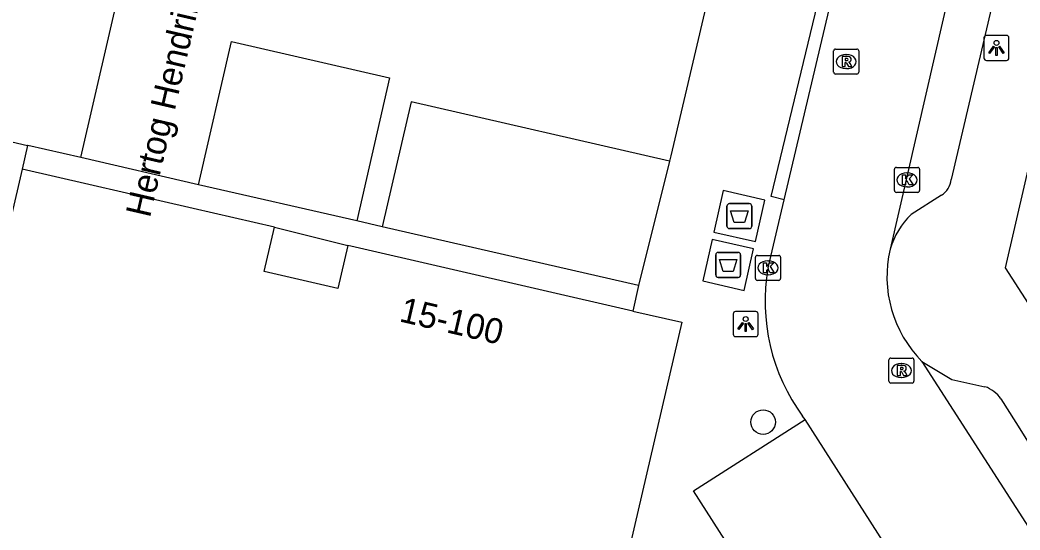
# Model space of a CAD drawing. Extents: x 161801 to 162379, y 382315 to 382832.
# Drawn here: x 161854.33 to 161894.26, y 382596.59 to 382616.95 of the extents above; entities that cross this region are included whole.
import ezdxf

# ---------------------------------------------------------------- set-up
doc = ezdxf.new("R2010")
doc.units = 0
for name, color, linetype in [('IMGEO_Afval_apart_plaats', 7, 'Continuous'), ('IMGEO_Boom', 7, 'Continuous'), ('IMGEO_Kolk', 7, 'Continuous'), ('IMGEO_Lichtpunt', 7, 'Continuous'), ('IMGEO_Openbare_ruimte_label', 7, 'Continuous'), ('IMGEO_Pand', 7, 'Continuous'), ('IMGEO_Pand_nummerreeks', 7, 'Continuous'), ('IMGEO_Rijbaan_lokaal_open', 7, 'Continuous'), ('IMGEO_Rioolput', 7, 'Continuous'), ('IMGEO_Voetpad_gesloten', 7, 'Continuous'), ('IMGEO_Voetpad_open', 7, 'Continuous')]:
    doc.layers.add(name, color=color, linetype=linetype)

msp = doc.modelspace()

# ---------------------------------------------------------------- linework, layer by layer
at = {"layer": 'IMGEO_Afval_apart_plaats'}
for p, q in [((161882.556, 382608.723), (161882.556, 382609.523)), ((161882.556, 382609.523), (161882.556, 382608.723)), ((161882.656, 382609.623), (161883.446, 382609.623)), ((161883.446, 382609.623), (161882.656, 382609.623)), ((161883.546, 382609.523), (161883.546, 382608.723)), ((161883.546, 382608.723), (161883.546, 382609.523)), ((161883.446, 382608.623), (161882.656, 382608.623)), ((161882.656, 382608.623), (161883.446, 382608.623)), ((161882.209, 382607.673), (161882.999, 382607.673)), ((161882.999, 382607.673), (161882.209, 382607.673)), ((161882.109, 382606.773), (161882.109, 382607.573)), ((161882.109, 382607.573), (161882.109, 382606.773)), ((161883.099, 382607.573), (161883.099, 382606.773)), ((161883.099, 382606.773), (161883.099, 382607.573)), ((161882.999, 382606.673), (161882.209, 382606.673)), ((161882.209, 382606.673), (161882.999, 382606.673))]:
    msp.add_line(p, q, dxfattribs=at)
for points in [[(161882.699, 382609.337), (161883.403, 382609.337), (161883.254, 382608.867), (161882.848, 382608.867), (161882.699, 382609.337)], [(161882.252, 382607.387), (161882.956, 382607.387), (161882.807, 382606.917), (161882.401, 382606.917), (161882.252, 382607.387)]]:
    msp.add_lwpolyline(points, dxfattribs=at)
for centre, start, end in [((161882.656, 382609.523), 90, 180), ((161882.656, 382609.523), 90, 180), ((161883.446, 382609.523), 0, 90), ((161883.446, 382609.523), 360, 90), ((161882.656, 382608.723), 180, 270), ((161882.656, 382608.723), 180, 270), ((161883.446, 382608.723), 270, 0), ((161883.446, 382608.723), 270, 0), ((161882.209, 382607.573), 90, 180), ((161882.209, 382607.573), 90, 180), ((161882.999, 382607.573), 0, 90), ((161882.999, 382607.573), 360, 90), ((161882.209, 382606.773), 180, 270), ((161882.209, 382606.773), 180, 270), ((161882.999, 382606.773), 270, 0), ((161882.999, 382606.773), 270, 0)]:
    msp.add_arc(centre, 0.1, start, end, dxfattribs=at)
at = {"layer": 'IMGEO_Boom'}
msp.add_circle((161884.001, 382600.898), 0.489, dxfattribs=at)
at = {"layer": 'IMGEO_Kolk'}
for p, q in [((161889.244, 382610.143), (161889.244, 382610.995)), ((161889.319, 382611.069), (161890.171, 382611.069)), ((161889.732, 382610.849), (161889.757, 382610.849)), ((161890.245, 382610.995), (161890.245, 382610.143)), ((161890.171, 382610.069), (161889.319, 382610.069)), ((161889.755, 382610.289), (161889.73, 382610.289)), ((161883.694, 382606.631), (161883.694, 382607.483)), ((161883.769, 382607.557), (161884.621, 382607.557)), ((161884.182, 382607.337), (161884.207, 382607.337)), ((161884.695, 382607.483), (161884.695, 382606.631)), ((161884.621, 382606.557), (161883.769, 382606.557)), ((161884.205, 382606.777), (161884.18, 382606.777))]:
    msp.add_line(p, q, dxfattribs=at)
for points in [[(161889.244, 382610.143), (161889.244, 382610.995)], [(161889.319, 382611.069), (161890.171, 382611.069)], [(161890.245, 382610.995), (161890.245, 382610.143)], [(161889.565, 382610.769), (161889.688, 382610.769), (161889.688, 382610.618), (161889.818, 382610.769), (161889.982, 382610.769), (161889.836, 382610.618), (161889.989, 382610.369), (161889.837, 382610.369), (161889.752, 382610.533), (161889.688, 382610.466), (161889.688, 382610.369), (161889.565, 382610.369), (161889.565, 382610.769)], [(161890.171, 382610.069), (161889.319, 382610.069)], [(161883.694, 382606.631), (161883.694, 382607.483)], [(161883.769, 382607.557), (161884.621, 382607.557)], [(161884.015, 382607.257), (161884.138, 382607.257), (161884.138, 382607.106), (161884.268, 382607.257), (161884.432, 382607.257), (161884.286, 382607.106), (161884.439, 382606.857), (161884.287, 382606.857), (161884.202, 382607.021), (161884.138, 382606.954), (161884.138, 382606.857), (161884.015, 382606.857), (161884.015, 382607.257)], [(161884.695, 382607.483), (161884.695, 382606.631)], [(161884.621, 382606.557), (161883.769, 382606.557)]]:
    msp.add_lwpolyline(points, dxfattribs=at)
for centre, start, end in [((161889.321, 382610.993), 91.552, 178.448), ((161889.321, 382610.993), 91.552, 178.448), ((161890.169, 382610.993), 1.552, 88.448), ((161890.169, 382610.993), 1.552, 88.448), ((161889.321, 382610.145), 181.552, 268.448), ((161889.321, 382610.145), 181.552, 268.448), ((161890.169, 382610.145), 271.552, 358.448), ((161890.169, 382610.145), 271.552, 358.448), ((161883.771, 382607.481), 91.552, 178.448), ((161883.771, 382607.481), 91.552, 178.448), ((161884.619, 382607.481), 1.552, 88.448), ((161884.619, 382607.481), 1.552, 88.448), ((161883.771, 382606.633), 181.552, 268.448), ((161883.771, 382606.633), 181.552, 268.448), ((161884.619, 382606.633), 271.552, 358.448), ((161884.619, 382606.633), 271.552, 358.448)]:
    msp.add_arc(centre, 0.0765, start, end, dxfattribs=at)
for centre, major_axis, ratio, start_param, end_param in [((161889.731, 382610.569), (-0.387, 0.002), 0.722429, 4.712389, 7.853982), ((161889.756, 382610.569), (-0.39, 0.002), 0.717154, 1.570796, 4.712389), ((161884.181, 382607.057), (-0.387, 0.002), 0.722429, 4.712389, 7.853982), ((161884.206, 382607.057), (-0.39, 0.002), 0.717154, 1.570796, 4.712389)]:
    msp.add_ellipse(centre, major_axis=major_axis, ratio=ratio, start_param=start_param, end_param=end_param, dxfattribs=at)
at = {"layer": 'IMGEO_Lichtpunt'}
for p, q in [((161892.818, 382616.244), (161892.818, 382615.437)), ((161892.818, 382616.244), (161892.818, 382615.437)), ((161893.72, 382616.339), (161892.912, 382616.339)), ((161893.72, 382616.339), (161892.912, 382616.339)), ((161893.814, 382615.437), (161893.814, 382616.244)), ((161893.814, 382615.437), (161893.814, 382616.244)), ((161892.912, 382615.343), (161893.72, 382615.343)), ((161892.912, 382615.343), (161893.72, 382615.343)), ((161883.707, 382605.311), (161882.899, 382605.311)), ((161883.707, 382605.311), (161882.899, 382605.311)), ((161882.805, 382605.216), (161882.805, 382604.409)), ((161882.805, 382605.216), (161882.805, 382604.409)), ((161883.801, 382604.409), (161883.801, 382605.216)), ((161883.801, 382604.409), (161883.801, 382605.216)), ((161882.899, 382604.315), (161883.707, 382604.315)), ((161882.899, 382604.315), (161883.707, 382604.315))]:
    msp.add_line(p, q, dxfattribs=at)
for points in [[(161893.192, 382615.908), (161893.231, 382615.88), (161893.043, 382615.618), (161893.005, 382615.645), (161893.192, 382615.908)], [(161893.294, 382615.86), (161893.341, 382615.86), (161893.341, 382615.538), (161893.294, 382615.538), (161893.294, 382615.86)], [(161893.404, 382615.88), (161893.442, 382615.907), (161893.629, 382615.645), (161893.59, 382615.617), (161893.404, 382615.88)], [(161883.179, 382604.88), (161883.218, 382604.852), (161883.03, 382604.59), (161882.992, 382604.617), (161883.179, 382604.88)], [(161883.391, 382604.852), (161883.429, 382604.879), (161883.616, 382604.617), (161883.577, 382604.589), (161883.391, 382604.852)], [(161883.281, 382604.832), (161883.328, 382604.832), (161883.328, 382604.51), (161883.281, 382604.51), (161883.281, 382604.832)]]:
    msp.add_lwpolyline(points, dxfattribs=at)
for centre in [(161893.317, 382616.042), (161883.304, 382605.014)]:
    msp.add_circle(centre, 0.0994, dxfattribs=at)
for centre, start, end in [((161892.912, 382616.244), 90, 180), ((161892.912, 382616.244), 90, 180), ((161893.72, 382616.244), 0, 90), ((161893.72, 382616.244), 0, 90), ((161892.912, 382615.437), 180, 270), ((161892.912, 382615.437), 180, 270), ((161893.72, 382615.437), 270, 0), ((161893.72, 382615.437), 270, 360), ((161882.899, 382605.216), 90, 180), ((161882.899, 382605.216), 90, 180), ((161883.707, 382605.216), 0, 90), ((161883.707, 382605.216), 0, 90), ((161882.899, 382604.409), 180, 270), ((161882.899, 382604.409), 180, 270), ((161883.707, 382604.409), 270, 0), ((161883.707, 382604.409), 270, 360)]:
    msp.add_arc(centre, 0.0946, start, end, dxfattribs=at)
at = {"layer": 'IMGEO_Pand'}
for points in [[(161896.429, 382602.791), (161893.679, 382607.053), (161895.622, 382615.453)], [(161854.417, 382610.994), (161848.273, 382584.466)], [(161864.488, 382608.68), (161861.243, 382609.426), (161854.417, 382610.994)], [(161867.413, 382607.947), (161867.021, 382606.239), (161864.082, 382606.914), (161864.488, 382608.68)], [(161878.792, 382605.334), (161867.541, 382607.918), (161867.413, 382607.947)], [(161878.792, 382605.334), (161880.75, 382604.884), (161876.316, 382585.744), (161876.31, 382585.719)]]:
    msp.add_lwpolyline(points, dxfattribs=at)
at = {"layer": 'IMGEO_Rijbaan_lokaal_open'}
for points in [[(161856.759, 382611.458), (161867.395, 382657.47)], [(161892.955, 382624.701), (161889.072, 382607.805)], [(161884.842, 382609.776), (161886.935, 382618.622)], [(161881.719, 382617.477), (161880.309, 382611.531), (161880.256, 382611.317)], [(161861.462, 382610.378), (161862.775, 382616.091), (161869.085, 382614.642), (161867.774, 382608.931)], [(161880.256, 382611.317), (161869.944, 382613.686), (161868.797, 382608.696)], [(161861.462, 382610.378), (161856.759, 382611.458)], [(161884.196, 382607.053), (161884.842, 382609.776)], [(161868.797, 382608.696), (161867.774, 382608.931)], [(161890.342, 382603.32), (161905.342, 382580.004)], [(161885.68, 382600.998), (161885.578, 382601.133)], [(161891.483, 382591.925), (161885.68, 382600.998)]]:
    msp.add_lwpolyline(points, dxfattribs=at)
for centre, radius, start, end in [((161893.744, 382606.706), 4.8, 166.7603, 224.8604), ((161891.8, 382605.707), 7.722, 169.96, 216.3203)]:
    msp.add_arc(centre, radius, start, end, dxfattribs=at)
at = {"layer": 'IMGEO_Rioolput'}
for p, q in [((161886.816, 382614.868), (161886.816, 382615.72)), ((161886.891, 382615.794), (161887.743, 382615.794)), ((161887.817, 382615.72), (161887.817, 382614.868)), ((161887.304, 382615.574), (161887.329, 382615.574)), ((161887.327, 382615.014), (161887.302, 382615.014)), ((161887.743, 382614.794), (161886.891, 382614.794)), ((161889.02, 382602.531), (161889.02, 382603.383)), ((161889.095, 382603.457), (161889.947, 382603.457)), ((161890.021, 382603.383), (161890.021, 382602.531)), ((161889.508, 382603.237), (161889.533, 382603.237)), ((161889.947, 382602.457), (161889.095, 382602.457)), ((161889.531, 382602.677), (161889.506, 382602.677))]:
    msp.add_line(p, q, dxfattribs=at)
for points in [[(161886.816, 382614.868), (161886.816, 382615.72)], [(161886.891, 382615.794), (161887.743, 382615.794)], [(161887.817, 382615.72), (161887.817, 382614.868)], [(161887.405, 382615.492), (161887.153, 382615.494), (161887.153, 382615.094)], [(161887.153, 382615.094), (161887.277, 382615.094), (161887.277, 382615.256), (161887.288, 382615.256)], [(161887.331, 382615.413), (161887.277, 382615.413), (161887.277, 382615.332)], [(161887.277, 382615.332), (161887.329, 382615.332)], [(161887.335, 382615.227), (161887.406, 382615.094), (161887.546, 382615.094), (161887.481, 382615.22)], [(161887.743, 382614.794), (161886.891, 382614.794)], [(161889.02, 382602.531), (161889.02, 382603.383)], [(161889.095, 382603.457), (161889.947, 382603.457)], [(161890.021, 382603.383), (161890.021, 382602.531)], [(161889.609, 382603.155), (161889.357, 382603.157), (161889.357, 382602.757)], [(161889.357, 382602.757), (161889.481, 382602.757), (161889.481, 382602.919), (161889.492, 382602.919)], [(161889.535, 382603.076), (161889.481, 382603.076), (161889.481, 382602.995)], [(161889.481, 382602.995), (161889.533, 382602.995)], [(161889.539, 382602.89), (161889.61, 382602.757), (161889.75, 382602.757), (161889.685, 382602.883)], [(161889.947, 382602.457), (161889.095, 382602.457)]]:
    msp.add_lwpolyline(points, dxfattribs=at)
for centre, radius, start, end in [((161886.893, 382615.718), 0.0765, 91.552, 178.448), ((161886.893, 382615.718), 0.0765, 91.552, 178.448), ((161887.741, 382615.718), 0.0765, 1.552, 88.448), ((161887.741, 382615.718), 0.0765, 1.552, 88.448), ((161887.287, 382615.203), 0.0533, 26.0293, 88.6989), ((161887.313, 382615.521), 0.19, 274.7715, 282.9687), ((161887.337, 382615.317), 0.0964, 77.0061, 93.1865), ((161887.351, 382615.374), 0.0378, 276.6634, 79.6772), ((161887.404, 382615.382), 0.109, 350.3612, 89.416), ((161887.402, 382615.382), 0.112, 277.5842, 350.9817), ((161887.386, 382615.167), 0.108, 29.5134, 73.7905), ((161886.893, 382614.87), 0.0765, 181.552, 268.448), ((161886.893, 382614.87), 0.0765, 181.552, 268.448), ((161887.741, 382614.87), 0.0765, 271.552, 358.448), ((161887.741, 382614.87), 0.0765, 271.552, 358.448), ((161889.097, 382603.381), 0.0765, 91.552, 178.448), ((161889.097, 382603.381), 0.0765, 91.552, 178.448), ((161889.945, 382603.381), 0.0765, 1.552, 88.448), ((161889.945, 382603.381), 0.0765, 1.552, 88.448), ((161889.491, 382602.866), 0.0533, 26.0293, 88.6989), ((161889.517, 382603.184), 0.19, 274.7715, 282.9687), ((161889.541, 382602.98), 0.0964, 77.0061, 93.1865), ((161889.555, 382603.037), 0.0378, 276.6634, 79.6772), ((161889.608, 382603.045), 0.109, 350.3612, 89.416), ((161889.606, 382603.045), 0.112, 277.5842, 350.9817), ((161889.59, 382602.83), 0.108, 29.5134, 73.7905), ((161889.097, 382602.533), 0.0765, 181.552, 268.448), ((161889.097, 382602.533), 0.0765, 181.552, 268.448), ((161889.945, 382602.533), 0.0765, 271.552, 358.448), ((161889.945, 382602.533), 0.0765, 271.552, 358.448)]:
    msp.add_arc(centre, radius, start, end, dxfattribs=at)
for centre, major_axis, ratio, start_param, end_param in [((161887.303, 382615.294), (-0.387, 0.002), 0.722429, 4.712389, 7.853982), ((161887.328, 382615.294), (-0.39, 0.002), 0.717154, 1.570796, 4.712389), ((161889.507, 382602.957), (-0.387, 0.002), 0.722429, 4.712389, 7.853982), ((161889.532, 382602.957), (-0.39, 0.002), 0.717154, 1.570796, 4.712389)]:
    msp.add_ellipse(centre, major_axis=major_axis, ratio=ratio, start_param=start_param, end_param=end_param, dxfattribs=at)
at = {"layer": 'IMGEO_Voetpad_gesloten'}
for points in [[(161884.068, 382609.761), (161882.411, 382610.142), (161882.033, 382608.485), (161883.69, 382608.104), (161884.068, 382609.761)], [(161883.622, 382607.812), (161881.966, 382608.192), (161881.587, 382606.535), (161883.242, 382606.155), (161883.622, 382607.812)]]:
    msp.add_lwpolyline(points, dxfattribs=at)
at = {"layer": 'IMGEO_Voetpad_open'}
for points in [[(161862.499, 382658.624), (161852.515, 382615.16), (161851.961, 382612.607), (161853.365, 382612.238), (161854.625, 382611.948)], [(161894.021, 382621.331), (161891.512, 382610.583)], [(161884.842, 382609.776), (161884.315, 382609.903), (161886.449, 382618.739), (161886.935, 382618.622)], [(161854.625, 382611.948), (161854.417, 382610.994)], [(161856.759, 382611.458), (161854.643, 382611.944), (161854.625, 382611.948)], [(161880.256, 382611.317), (161879.024, 382606.347)], [(161867.774, 382608.931), (161861.462, 382610.378)], [(161891.118, 382609.954), (161889.911, 382609.185)], [(161864.488, 382608.68), (161867.413, 382607.947)], [(161879.024, 382606.347), (161868.797, 382608.696)], [(161879.024, 382606.347), (161878.792, 382605.334)], [(161890.342, 382603.32), (161891.538, 382602.6), (161892.857, 382602.313)], [(161893.496, 382601.828), (161894.086, 382600.887), (161896.67, 382596.753), (161902.206, 382588.184), (161905.59, 382582.939)], [(161891.483, 382591.925), (161887.027, 382589.075), (161881.224, 382598.148), (161885.68, 382600.998)]]:
    msp.add_lwpolyline(points, dxfattribs=at)
for centre, radius, start, end in [((161890.634, 382610.695), 0.885, 303.1449, 352.7298), ((161892.043, 382606.944), 3.093, 133.5671, 163.8362), ((161892.394, 382601.039), 1.356, 35.591, 70.0122)]:
    msp.add_arc(centre, radius, start, end, dxfattribs=at)

# ---------------------------------------------------------------- texts
at = {"layer": 'IMGEO_Openbare_ruimte_label'}
msp.add_text('Hertog Hendrik van Brabantplein', height=1, rotation=76.9925, dxfattribs=at).set_placement((161859.517, 382609.026))
at = {"layer": 'IMGEO_Pand_nummerreeks'}
msp.add_text('15-100', height=1, rotation=346.8678, dxfattribs=at).set_placement((161869.435, 382604.928))

doc.saveas('drawing.dxf')
